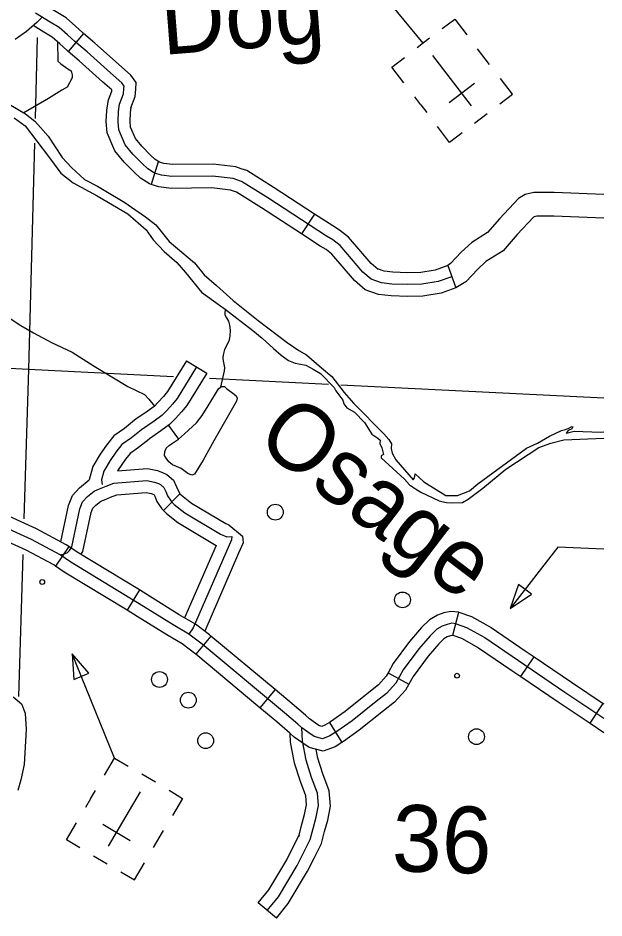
# Model space of a CAD drawing. Extents: x 653372 to 905732, y 627442 to 787275.
# Drawn here: x 902041 to 905732, y 672052 to 677723 of the extents above; entities that cross this region are included whole.
import ezdxf

# ---------------------------------------------------------------- set-up
doc = ezdxf.new("R2010")
doc.units = 0
for name, color, linetype in [('Level 15', 7, 'Continuous'), ('Level 32', 7, 'Continuous'), ('Level 35', 7, 'Continuous'), ('Level 45', 7, 'Continuous'), ('Level 46', 7, 'Continuous'), ('Level 5', 7, 'Continuous'), ('Level 56', 7, 'Continuous'), ('Level 57', 7, 'Continuous')]:
    doc.layers.add(name, color=color, linetype=linetype)

msp = doc.modelspace()

# ---------------------------------------------------------------- linework, layer by layer
at = {"layer": 'Level 15'}
msp.add_lwpolyline([(902190.6, 677725.9), (902159.8, 677694.5), (902094.4, 677638.7), (902023.8, 677588.6)], dxfattribs=at)
at = {"layer": 'Level 32'}
for p, q in [((902361.8, 674393.1), (902277.3, 674269.9)), ((902805.6, 674119.1), (902728, 673991.5)), ((904779.2, 673835.1), (904818.1, 673979.7)), ((903256.6, 673828.8), (903160.9, 673714.2)), ((905208.3, 673573.9), (905292.3, 673697.4)), ((904372.7, 673597.6), (904503, 673524.6)), ((903660.1, 673491.8), (903564.4, 673377.2)), ((905644.7, 673279.6), (905727.6, 673403.8)), ((904002.5, 673284.8), (904080.5, 673157.4))]:
    msp.add_line(p, q, dxfattribs=at)
for points in [[(902361.8, 674393.1), (902345.3, 674404.4), (902158.8, 674504.4), (901987.5, 674582.5), (901868.4, 674623.5)], [(904801.9, 673906.3), (904773.2, 673909), (904744.3, 673902.2), (904713.4, 673891.9), (904678.4, 673871.5), (904637, 673830.9), (904565.7, 673748.3), (904468.1, 673615.2), (904421.7, 673532.2), (904362.4, 673466.9), (904297.7, 673415.5), (904146.1, 673294.6), (904050.4, 673226.5), (904005.5, 673199.1), (903959.1, 673181.9), (903905.9, 673194.9), (903872.1, 673218.3), (903829, 673250.1), (903802.9, 673273.9), (903719.4, 673345), (903201.6, 673777.4), (903117.3, 673841.1), (903017.6, 673899.6), (902831.4, 674016), (902373.7, 674294.4), (902306.4, 674340.5), (902125.6, 674437.4), (901959.8, 674513.1)], [(902277.3, 674269.9), (902267.5, 674276.6), (902092.4, 674370.5), (901932.1, 674443.7), (901819.8, 674482.3)], [(902805.6, 674119.1), (902414.2, 674357.1), (902361.8, 674393.1)], [(902728, 673991.5), (902333.1, 674231.6), (902277.3, 674269.9)], [(903256.6, 673828.8), (903248.1, 673835.9), (903158.9, 673903.4), (903056.2, 673963.4), (902870.6, 674079.6), (902805.6, 674119.1)], [(903160.9, 673714.2), (903155.2, 673719), (903075.8, 673778.9), (902978.9, 673835.7), (902792.2, 673952.4), (902728, 673991.5)], [(904818.1, 673979.7), (904768.1, 673984.5), (904723.9, 673974.1), (904682.5, 673960.4), (904632.7, 673931.3), (904582.5, 673882.1), (904507.2, 673794.9), (904405.2, 673655.6), (904372.7, 673597.6)], [(904818.1, 673979.7), (904897.3, 673951.6), (905020.6, 673882.3), (905236.2, 673735.5), (905292.3, 673697.4)], [(904801.9, 673906.3), (904866.3, 673883.4), (904981.2, 673818.7), (905194.2, 673673.8), (905484.8, 673476.1), (905732, 673311.1)], [(903660.1, 673491.8), (903256.6, 673828.8)], [(904779.2, 673835.1), (904744.3, 673823.5), (904724, 673811.7), (904691.5, 673779.8), (904624.2, 673701.8), (904531, 673574.7), (904503, 673524.6)], [(904779.2, 673835.1), (904835.2, 673815.2), (904941.8, 673755.2), (905152.2, 673612), (905208.3, 673573.9)], [(903564.4, 673377.2), (903160.9, 673714.2)], [(905292.3, 673697.4), (905526.6, 673538), (905727.6, 673403.8)], [(904372.7, 673597.6), (904360.7, 673576.1), (904311.2, 673521.6), (904251.2, 673473.9), (904101.2, 673354.3), (904009.2, 673288.9), (904002.5, 673284.8)], [(904503, 673524.6), (904482.7, 673488.3), (904413.6, 673412.2), (904344.2, 673357.1), (904191.1, 673235), (904091.5, 673164.2), (904080.5, 673157.4)], [(905208.3, 673573.9), (905443.1, 673414.2), (905644.7, 673279.6)], [(904002.5, 673284.8), (903972.8, 673266.6), (903954.6, 673259.9), (903937, 673264.2), (903915.6, 673279), (903876.4, 673307.9), (903852.2, 673329.9), (903767.5, 673402.1), (903660.1, 673491.8)], [(904080.5, 673157.4), (904038.3, 673131.6), (903963.6, 673103.9), (903874.8, 673125.6), (903828.7, 673157.5), (903781.6, 673192.3), (903753.6, 673217.8), (903671.2, 673287.9), (903564.4, 673377.2)], [(905727.6, 673403.8), (905732, 673400.9)], [(905644.7, 673279.6), (905732, 673221.3)]]:
    msp.add_lwpolyline(points, dxfattribs=at)
at = {"layer": 'Level 35'}
for points in [[(902290.9, 677573.6), (902293.3, 677451.1), (902310.8, 677435.2), (902355.7, 677403.7), (902376.4, 677390.2), (902381.8, 677364.5), (902382.1, 677345.8), (902350, 677288.4), (902317.6, 677268.2), (902233.9, 677215.9), (902078.9, 677126)], [(901995.3, 677174.8), (902089.3, 677119.9), (902147.6, 677072.3), (902183, 677033), (902231.4, 676979.8), (902320.5, 676844.2), (902378.9, 676781.3), (902461.1, 676704.9), (902541.3, 676663.1)], [(902017.5, 677093.6), (902086, 677043.3), (902233.1, 676851.3), (902311, 676745.7), (902388, 676683.9), (902539.5, 676602.1), (902733, 676489.8), (902848.6, 676388.8), (902892.7, 676325.4), (902961.6, 676251.8), (903041.2, 676182.7), (903096.3, 676119.1), (903197, 675996.6)], [(902541.3, 676663.1), (902584.9, 676637.6), (902713.7, 676561.2), (902756.6, 676531.4), (902845, 676469.8), (902908.7, 676419.1), (902993.9, 676314.8), (903153.4, 676180.2), (903213.9, 676105.9), (903291.5, 676038.8), (903396, 675943.7), (903480.9, 675875.9), (903554.9, 675817.1), (903737.6, 675677.9), (903810.8, 675629.1), (903859.1, 675600.2), (903952.5, 675518.3), (904017.8, 675463.4), (904095.5, 675362.8), (904154.5, 675296.2), (904346.4, 675102.5), (904376.8, 675068.2), (904393.5, 675039.4), (904390.8, 675010.5), (904398.6, 674980.7), (904421.3, 674939.3), (904530.7, 674814), (904536.8, 674821.7), (904541.2, 674837.3), (904543.5, 674851), (904597.1, 674800.3), (904736.4, 674715), (904808.9, 674715.5), (904884.3, 674742.9), (904937.7, 674788.5), (905243.6, 675012), (905312.3, 675043.3), (905389.3, 675088.4), (905465.4, 675123.1), (905490.2, 675131.2), (905511.1, 675138.5), (905526.1, 675146.9), (905532, 675149.7), (905536.8, 675146.6), (905528.7, 675135.1), (905505.7, 675123.9), (905493.5, 675107.6), (905519.2, 675113.7), (905545.2, 675120.5), (905710.3, 675114.6), (905732, 675115.8)], [(901577.4, 676078.2), (901706.8, 676007.2), (901822, 675941.8), (901930.1, 675872.1), (902058.5, 675785.8), (902139.8, 675739.8), (902252.8, 675679.1), (902381.9, 675618), (902521.6, 675529), (902733.6, 675401.2), (902837.7, 675350), (902864.5, 675321.6), (902901.2, 675277.8)], [(903197, 675996.6), (903309.5, 675914.2), (903346.6, 675888.3), (903520.6, 675754.5), (903579.2, 675706.6), (903649.5, 675641.1), (903699.4, 675598.4), (903745.6, 675565.6), (903786.9, 675549.2), (903809.8, 675544.1), (903854.8, 675534.9), (903901.2, 675510), (903946.4, 675484.1), (904032.1, 675394.4), (904042.3, 675374.1)], [(903346.6, 675888.3), (903344.9, 675861.8), (903344.6, 675852.4), (903353.5, 675833.3), (903367.7, 675812.6), (903373.8, 675788.2), (903376.9, 675755.7), (903375.8, 675719.3), (903368.2, 675687.2), (903341, 675634), (903334.9, 675608.6), (903331.9, 675585.8), (903331.5, 675575), (903342.4, 675519.4), (903340.5, 675499.3), (903315.7, 675396.7)], [(903165.2, 675171.4), (903200.8, 675218.6), (903239.2, 675280), (903285.5, 675354.9), (903303.2, 675386.4), (903315.7, 675396.7), (903325, 675401), (903341.7, 675400.6), (903355.1, 675389.5), (903402.8, 675353.1), (903414.7, 675342), (903421.9, 675328.1), (903418.3, 675308.4), (903275.5, 675059.4)], [(904042.3, 675374.1), (904087.2, 675314.4), (904092.5, 675292.6), (904111.4, 675266.5), (904160.7, 675239), (904222.7, 675174.8), (904269.7, 675100.7), (904308.3, 675076), (904321.7, 675063.8), (904321.1, 675042.2), (904332.1, 675014.4), (904342.7, 674972.8), (904328.7, 674965.3), (904328.3, 674951.6), (904476, 674816.5), (904506.1, 674781.3), (904544.7, 674756.6), (904577.9, 674736.4), (904693.8, 674681.1), (904710.7, 674677.2), (904740, 674670.5), (904770.1, 674667.5), (904841, 674671.4), (904877, 674692), (904969.1, 674760.3), (905114, 674880), (905322.6, 675016.2), (905397.8, 675044.9), (905479, 675066.2), (905732, 675074.9)], [(903275.5, 675059.4), (903207.8, 674936.6), (903152, 674849.7), (903136.5, 674842.6), (903110.9, 674854), (903069.1, 674884.1), (903039, 674897.2), (903015, 674908.6), (902991.1, 674927.6), (902973.5, 674949.4), (902964.8, 674966.4), (902965.5, 674989.3), (902973.8, 675013.4), (902995.6, 675031.1), (903052.6, 675070.3), (903090, 675103.9), (903165.2, 675171.4)], [(902990, 675155.2), (903052.6, 675070.3)]]:
    msp.add_lwpolyline(points, dxfattribs=at)
at = {"layer": 'Level 45'}
for p, q in [((902454.7, 677626.2), (902357.8, 677512.6)), ((902923.9, 676817.2), (902879.7, 676674.5)), ((903909, 676488), (903827.3, 676362.9)), ((904748.1, 676163.1), (904798.6, 676022.5)), ((903102.9, 675563.4), (903230.1, 675485.1)), ((902957.3, 674620), (903060.7, 674725)), ((903668.7, 672052.1), (903553.7, 672147.5))]:
    msp.add_line(p, q, dxfattribs=at)
for points in [[(902454.7, 677626.2), (902448.3, 677631.7), (902404, 677672.5), (902344.7, 677724.3), (902282.3, 677761.8), (902243.5, 677785.5)], [(903984.3, 676349.6), (903614.6, 676590.9), (903449.3, 676694), (903396.9, 676712), (903266.8, 676726.9), (903011, 676724.6), (902944.8, 676732.5), (902901.8, 676745.8), (902859.1, 676773.6), (902823.9, 676806), (902765.3, 676865.7), (902716.3, 676925), (902676.7, 677017.9), (902672.3, 677072.1), (902675.2, 677133.5), (902681.4, 677179.6), (902705, 677245), (902708.4, 677279.9), (902709.2, 677294), (902694.9, 677314.1), (902624.4, 677377.7), (902476.5, 677509.5), (902398.8, 677575.8), (902354.1, 677616.9), (902300.6, 677663.7), (902243.6, 677697.9), (902151.2, 677754.4)], [(902357.8, 677512.6), (902349.2, 677519.9), (902304.2, 677561.3), (902256.4, 677603.1), (902204.9, 677634.1), (902137.3, 677675.4)], [(902752.7, 677157.1), (902778.4, 677228.4), (902782.9, 677274.2), (902785.2, 677316), (902751, 677364), (902674.2, 677433.3), (902525.6, 677565.8), (902454.7, 677626.2)], [(902612.2, 677207.8), (902631.6, 677261.5), (902632.4, 677269.9), (902574.5, 677322.1), (902427.4, 677453.2), (902357.8, 677512.6)], [(902880.5, 676674.3), (902870.1, 676677.4), (902813.2, 676714.5), (902772, 676752.3), (902709.7, 676815.6), (902651.8, 676885.8), (902603.3, 676999.8), (902597.4, 677070.8), (902600.8, 677140.3), (902608.4, 677197.4), (902612.2, 677207.8)], [(902933.5, 676814.3), (902905.1, 676832.8), (902875.8, 676859.7), (902820.8, 676915.7), (902780.8, 676964.2), (902750.2, 677036.1), (902747.1, 677073.3), (902749.7, 677126.8), (902754.4, 677161.7), (902752.7, 677157.1)], [(903447, 676773.8), (903413.4, 676785.3), (903270.7, 676801.6), (903015.1, 676799.3), (902960.4, 676805.9), (902923.9, 676817.2)], [(903909, 676488), (903654.8, 676653.9), (903481.6, 676761.9), (903447, 676773.8)], [(903398.4, 676632.5), (903380.3, 676638.8), (903262.9, 676652.2), (903006.8, 676649.9), (902929.2, 676659.2), (902879.7, 676674.5)], [(903827.3, 676362.9), (903574.4, 676527.9), (903417, 676626.1), (903398.4, 676632.5)], [(904309.5, 676138.5), (904266.6, 676175.7), (904122, 676343.2), (904066.6, 676387.4), (904023.9, 676413), (903909, 676488)], [(904211.6, 676025.7), (904160.6, 676069.9), (904018, 676235.1), (903981.3, 676264.4), (903944.7, 676286.3), (903827.3, 676362.9)], [(904773.3, 676092.8), (904687.4, 676062), (904584.7, 676045.3), (904494.3, 676043.9), (904396.1, 676046.8), (904329.7, 676054.8), (904266.3, 676077), (904213.6, 676122.8), (904070, 676289.2), (904023.9, 676325.9), (903984.3, 676349.6)], [(904748.1, 676163.1), (904668.6, 676134.6), (904578.2, 676119.9), (904494.8, 676118.6), (904401.7, 676121.3), (904346.7, 676127.9), (904304.5, 676142.8), (904309.5, 676138.5)], [(904798.6, 676022.5), (904706.2, 675989.4), (904591.3, 675970.7), (904493.8, 675969.3), (904390.6, 675972.2), (904312.6, 675981.6), (904228.1, 676011.3), (904211.6, 676025.7)], [(903166.5, 675524.3), (903044, 675325.5), (903014.9, 675290.2), (902979.3, 675250.3), (902946.9, 675217.8), (902898.6, 675182.2), (902820.1, 675128.4), (902756.4, 675077.3), (902695.7, 675035), (902658.5, 674988.3), (902622.2, 674934.6), (902581.9, 674867.2), (902567.9, 674813.6), (902571.4, 674784.1)], [(903102.9, 675563.4), (902983.1, 675369.1), (902958.2, 675338.9), (902924.9, 675301.6), (902898, 675274.6), (902855.4, 675243.1), (902784.5, 675194.6)], [(903230.1, 675485.1), (903104.9, 675282), (903071.6, 675241.6), (903033.6, 675199.1), (902995.8, 675161.1), (902941.9, 675121.3), (902868.9, 675071.3)], [(902784.5, 675194.6), (902775.5, 675188.4), (902711.7, 675137.1), (902644.1, 675090), (902598.3, 675032.5), (902559.2, 674974.7), (902512.3, 674896.4), (902490.3, 674812.2)], [(902868.9, 675071.3), (902864.6, 675068.4), (902801.2, 675017.4), (902747.3, 674979.9), (902718.8, 674944), (902668.2, 674869.4)], [(902668.2, 674869.4), (902857.3, 674883.7), (902920.3, 674871.4), (902956.5, 674858.1), (902979.7, 674846.2), (903021.5, 674811.7), (903040.4, 674768.3), (903060.7, 674725)], [(902306.4, 674340.5), (902335.2, 674347), (902352.5, 674354.5), (902365.1, 674367.8), (902379.5, 674390.3), (902430.6, 674629.5), (902448.6, 674675), (902479.7, 674708.8), (902521.7, 674741.8), (902543.8, 674751.5), (902596.2, 674772.9), (902645.6, 674792.8), (902852.9, 674808.4), (902900.2, 674799.2), (902926.5, 674789.6), (902938.4, 674783.5), (902960.2, 674765.5), (902971.6, 674739.2), (902983, 674711.4), (903005, 674677.8), (903025.8, 674657.4), (903091.3, 674605.2), (903316, 674470.6), (903356.7, 674454.2), (903388.8, 674456.3)], [(902310.2, 674423.3), (902358.9, 674651.2), (902384.3, 674715.3), (902428.8, 674763.7), (902490.3, 674812.2)], [(902586.2, 674688.1), (902624.3, 674703.7), (902662.8, 674719.2), (902848.5, 674733.2), (902880.1, 674727), (902896.4, 674721.1), (902897, 674720.8), (902898.9, 674719.2), (902902.9, 674710.1), (902916.6, 674676.5), (902946.9, 674630.2), (902957.3, 674620)], [(903060.7, 674725), (903133.9, 674666.7), (903349.4, 674537.7), (903368.8, 674529.9), (903455.7, 674458.6), (903459.7, 674416), (903431.1, 674350.1)], [(902437.8, 674342.8), (902449.7, 674361.4), (902502.3, 674607.8), (902512.9, 674634.6), (902530.6, 674653.8), (902560.4, 674677.3), (902572.9, 674682.7), (902586.2, 674688.1)], [(902957.3, 674620), (902976.2, 674601.4), (903048.7, 674543.7), (903289.6, 674399.4)], [(903388.8, 674456.3), (903386.6, 674435.1), (903145.3, 673880.6), (903117.3, 673841.1)], [(903289.6, 674399.4), (903091, 673943.1)], [(903431.1, 674350.1), (903217.4, 673859.1)], [(903611.2, 672099.8), (903682.6, 672185.9), (903799.3, 672383.6), (903839.8, 672462.9), (903882.5, 672547.8), (903899.8, 672616.3), (903919, 672686.6), (903933.6, 672761.3), (903928.2, 672838), (903890.8, 672936.8), (903855.7, 673046.4), (903832.4, 673167.7), (903829, 673250.1)], [(903780.7, 673040.8), (903758, 673159.1), (903755.7, 673215.9)], [(903927.4, 673069), (903918.6, 673114.9)], [(903810.1, 672566.3), (903827.5, 672635.3), (903846.3, 672703.6), (903858.4, 672765.8), (903854.4, 672821.8), (903820.3, 672912.1), (903783.2, 673027.8), (903780.7, 673040.9)], [(903954.9, 672529.7), (903972, 672597.3), (903991.8, 672669.6), (904008.8, 672756.7), (904001.9, 672854.2), (903961.3, 672961.4), (903928.2, 673064.9), (903927.4, 673069)], [(903553.7, 672147.5), (903621.3, 672229), (903733.8, 672419.6), (903773.2, 672496.6), (903812.1, 672574.1), (903810.2, 672566.4)], [(903668.7, 672052.1), (903743.9, 672142.8), (903864.7, 672347.6), (903906.5, 672429.1), (903952.9, 672521.6), (903954.9, 672529.6)]]:
    msp.add_lwpolyline(points, dxfattribs=at)
at = {"layer": 'Level 46'}
for points in [[(905732, 676610.7), (905419.2, 676624.6), (905289.9, 676624), (905236.4, 676611.1), (905193, 676585.8), (905074.8, 676458.1), (904999.2, 676370.9), (904898.7, 676308.9), (904831.8, 676248.2), (904765.1, 676176.7), (904748.1, 676163.1)], [(905732, 676461.2), (905416.2, 676475.2), (905308, 676474.8), (905292.8, 676471.1), (905287.4, 676468), (905186.1, 676358.5), (905097.1, 676255.7), (904988.8, 676189), (904936.7, 676141.7), (904862, 676061.7), (904798.6, 676022.5)], [(902010.8, 673445.1), (902062.5, 673402), (902085.5, 673342.8), (902091.9, 673240), (902080.1, 673020.1), (902059.3, 672922.3), (902039.4, 672855.4)]]:
    msp.add_lwpolyline(points, dxfattribs=at)
at = {"layer": 'Level 5'}
for points in [[(902163.1, 677599.6), (902149.5, 677090.9)], [(902145.3, 676935), (902107.2, 675511.2)], [(901863.8, 675522.3), (902107.2, 675511.2)], [(902107.2, 675511.2), (902078.1, 674568.2)], [(902107.2, 675511.2), (903020.4, 675465.4)], [(903247.5, 675454), (903997.4, 675416.3)], [(904073.7, 675412.5), (905732, 675329.3)], [(902071.1, 674343), (902043.5, 673447.8)]]:
    msp.add_lwpolyline(points, dxfattribs=at)
at = {"layer": 'Level 56'}
for centre in [(903661.7, 674609.4), (904462.9, 674056.5), (902932.7, 673555.1), (903114.1, 673425), (904929, 673194.7), (903223.1, 673169.9)]:
    msp.add_circle(centre, 49.8, dxfattribs=at)
at = {"layer": 'Level 57'}
for p, q in [((904633.5, 677595.5), (904554.4, 677535)), ((905010.8, 677431), (904935.2, 677529.8)), ((904896.9, 677170.3), (904654.9, 677486.5)), ((904775.9, 677328.4), (904775.9, 677328.4)), ((904775.9, 677328.4), (904775.9, 677328.4)), ((904915.5, 677309.8), (904756.6, 677188.3)), ((904578.2, 677177.1), (904539.9, 677227.2)), ((904578.2, 677177.1), (904615.5, 677128.4)), ((904917.5, 677060.6), (904996.5, 677121.1)), ((902906.5, 672907.7), (902820.8, 672958.3)), ((902497.9, 672802.1), (902530, 672856.4)), ((902611, 672504.1), (902813.5, 672847)), ((902497.9, 672802.1), (902466.7, 672749.3)), ((902712.2, 672675.5), (902712.2, 672675.5)), ((902712.2, 672675.5), (902712.2, 672675.5)), ((902747.3, 672539.2), (902575.1, 672640.9)), ((902895.4, 672496.1), (902958.6, 672603.3)), ((902517, 672443.9), (902602.7, 672393.3))]:
    msp.add_line(p, q, dxfattribs=at)
for points in [[(904593.9, 677565.3), (904184.8, 678063.1)], [(904712.9, 677656.4), (904792, 677716.9), (904867.7, 677618.1)], [(904472.3, 677315.5), (904396.7, 677414.3), (904475.7, 677474.8)], [(905076, 677182), (905155.1, 677242.5), (905079.5, 677341.3)], [(904838.8, 677000.4), (904759.8, 676939.9), (904684.1, 677038.7)], [(905732, 674377.1), (905442.2, 674389.7), (905141, 674002.8)], [(902649.7, 673059.3), (902382, 673716.1)], [(902586.5, 672952.1), (902649.7, 673059.3), (902735.5, 673008.7)], [(902992.7, 672856.8), (903078.4, 672806.2), (903015.1, 672699)], [(902431.7, 672494.3), (902346, 672544.9), (902409.3, 672652.1)], [(902688.9, 672342.4), (902774.7, 672291.8), (902838, 672398.9)]]:
    msp.add_lwpolyline(points, dxfattribs=at)
for points in [[(905274.6, 674091.8), (905194.5, 674154.2), (905141, 674002.8)], [(902392.5, 673555.9), (902486.6, 673594.2), (902382, 673716.1)]]:
    msp.add_lwpolyline(points, close=True, dxfattribs=at)
for centre in [(902194.1, 674169.4), (904806.6, 673579.1)]:
    msp.add_circle(centre, 14.9, dxfattribs=at)

# ---------------------------------------------------------------- texts
at = {"layer": 'Level 35'}
for s, rotation, p in [('Dog', 4.4781, (902954, 677490.4)), ('Osage', 322.7623, (903524.7, 675042.6))]:
    msp.add_text(s, height=420.58, rotation=rotation, dxfattribs=at).set_placement(p)
at = {"layer": 'Level 5'}
msp.add_text('36', height=420.58, rotation=358.3518, dxfattribs=at).set_placement((904393.1, 672347.8))

doc.saveas('drawing.dxf')
